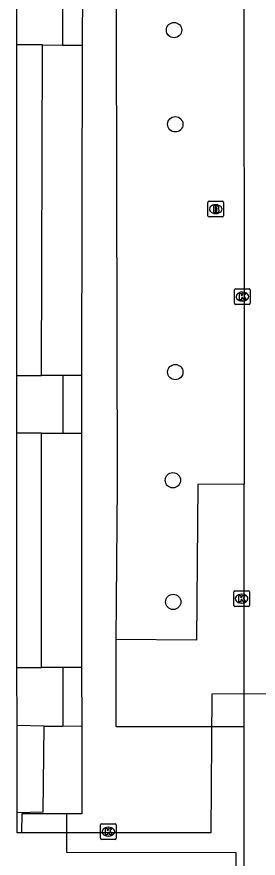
# Model space of a CAD drawing. Extents: x 161477 to 163040, y 383680 to 384868.
# Drawn here: x 162007.3 to 162022.7, y 384271.2 to 384324.8 of the extents above; entities that cross this region are included whole.
import ezdxf

# ---------------------------------------------------------------- set-up
doc = ezdxf.new("R2010")
doc.units = 0
for name, color, linetype in [('IMGEO_Boom', 7, 'Continuous'), ('IMGEO_Brandkraan', 7, 'Continuous'), ('IMGEO_Groenvoorziening', 7, 'Continuous'), ('IMGEO_Kolk', 7, 'Continuous'), ('IMGEO_Pand', 7, 'Continuous'), ('IMGEO_Pand_overbouw', 7, 'Continuous'), ('IMGEO_Rijbaan_lokaal_open', 7, 'Continuous'), ('IMGEO_Voetpad_op_trap', 7, 'Continuous'), ('IMGEO_Voetpad_open', 7, 'Continuous')]:
    doc.layers.add(name, color=color, linetype=linetype)

msp = doc.modelspace()

# ---------------------------------------------------------------- linework, layer by layer
at = {"layer": 'IMGEO_Boom'}
for centre in [(162017.29, 384323.98), (162017.37, 384317.97), (162017.37, 384302.167), (162017.216, 384295.268), (162017.236, 384287.51)]:
    msp.add_circle(centre, 0.489, dxfattribs=at)
at = {"layer": 'IMGEO_Brandkraan'}
for p, q in [((162019.449, 384312.134), (162019.449, 384312.986)), ((162019.524, 384313.06), (162020.376, 384313.06)), ((162020.45, 384312.986), (162020.45, 384312.134)), ((162019.937, 384312.84), (162019.962, 384312.84)), ((162020.376, 384312.06), (162019.524, 384312.06)), ((162019.96, 384312.28), (162019.935, 384312.28))]:
    msp.add_line(p, q, dxfattribs=at)
for points in [[(162019.449, 384312.134), (162019.449, 384312.986)], [(162019.524, 384313.06), (162020.376, 384313.06)], [(162020.45, 384312.986), (162020.45, 384312.134)], [(162019.797, 384312.76), (162019.797, 384312.36), (162020.01, 384312.36)], [(162020.028, 384312.76), (162019.797, 384312.76)], [(162019.976, 384312.679), (162019.922, 384312.679), (162019.922, 384312.603)], [(162019.922, 384312.603), (162019.975, 384312.603)], [(162019.984, 384312.527), (162019.922, 384312.527), (162019.922, 384312.446)], [(162019.922, 384312.446), (162019.984, 384312.446)], [(162020.376, 384312.06), (162019.524, 384312.06)]]:
    msp.add_lwpolyline(points, dxfattribs=at)
for centre, radius, start, end in [((162019.526, 384312.984), 0.0765, 91.552, 178.448), ((162019.526, 384312.984), 0.0765, 91.552, 178.448), ((162020.374, 384312.984), 0.0765, 1.552, 88.448), ((162020.374, 384312.984), 0.0765, 1.552, 88.448), ((162019.977, 384312.641), 0.0379, 267.8285, 90.9355), ((162019.985, 384312.486), 0.0404, 269.8759, 90.5077), ((162020.016, 384312.611), 0.251, 268.6676, 293.5347), ((162020.032, 384312.615), 0.145, 59.4692, 91.5367), ((162020.057, 384312.662), 0.0922, 285.5137, 58.1501), ((162020.062, 384312.47), 0.105, 301.3115, 78.989), ((162019.526, 384312.136), 0.0765, 181.552, 268.448), ((162019.526, 384312.136), 0.0765, 181.552, 268.448), ((162020.374, 384312.136), 0.0765, 271.552, 358.448), ((162020.374, 384312.136), 0.0765, 271.552, 358.448)]:
    msp.add_arc(centre, radius, start, end, dxfattribs=at)
for centre, major_axis, ratio, start_param, end_param in [((162019.936, 384312.56), (-0.387, 0.002), 0.722429, 4.712389, 7.853982), ((162019.961, 384312.56), (-0.39, 0.002), 0.717154, 1.570796, 4.712389)]:
    msp.add_ellipse(centre, major_axis=major_axis, ratio=ratio, start_param=start_param, end_param=end_param, dxfattribs=at)
at = {"layer": 'IMGEO_Groenvoorziening'}
for points in [[(162008.836, 384301.947), (162008.897, 384323.031)], [(162008.828, 384283.32), (162008.828, 384298.268)], [(162007.277, 384274.085), (162008.942, 384274.113), (162009.008, 384279.589)]]:
    msp.add_lwpolyline(points, dxfattribs=at)
at = {"layer": 'IMGEO_Kolk'}
for p, q in [((162021.15, 384306.558), (162021.15, 384307.41)), ((162021.225, 384307.484), (162022.077, 384307.484)), ((162021.638, 384307.264), (162021.663, 384307.264)), ((162022.151, 384307.41), (162022.151, 384306.558)), ((162022.077, 384306.484), (162021.225, 384306.484)), ((162021.661, 384306.704), (162021.636, 384306.704)), ((162021.172, 384288.215), (162022.024, 384288.215)), ((162021.097, 384287.289), (162021.097, 384288.141)), ((162021.585, 384287.995), (162021.61, 384287.995)), ((162022.098, 384288.141), (162022.098, 384287.289)), ((162022.024, 384287.215), (162021.172, 384287.215)), ((162021.608, 384287.435), (162021.583, 384287.435)), ((162012.604, 384272.431), (162012.604, 384273.283)), ((162012.679, 384273.357), (162013.531, 384273.357)), ((162013.605, 384273.283), (162013.605, 384272.431)), ((162013.092, 384273.137), (162013.117, 384273.137)), ((162013.531, 384272.357), (162012.679, 384272.357)), ((162013.115, 384272.577), (162013.09, 384272.577))]:
    msp.add_line(p, q, dxfattribs=at)
for points in [[(162021.15, 384306.558), (162021.15, 384307.41)], [(162021.225, 384307.484), (162022.077, 384307.484)], [(162021.471, 384307.184), (162021.594, 384307.184), (162021.594, 384307.033), (162021.724, 384307.184), (162021.888, 384307.184), (162021.742, 384307.033), (162021.895, 384306.784), (162021.743, 384306.784), (162021.658, 384306.948), (162021.594, 384306.881), (162021.594, 384306.784), (162021.471, 384306.784), (162021.471, 384307.184)], [(162022.151, 384307.41), (162022.151, 384306.558)], [(162022.077, 384306.484), (162021.225, 384306.484)], [(162021.172, 384288.215), (162022.024, 384288.215)], [(162021.097, 384287.289), (162021.097, 384288.141)], [(162021.418, 384287.915), (162021.541, 384287.915), (162021.541, 384287.764), (162021.671, 384287.915), (162021.835, 384287.915), (162021.689, 384287.764), (162021.842, 384287.515), (162021.69, 384287.515), (162021.605, 384287.679), (162021.541, 384287.612), (162021.541, 384287.515), (162021.418, 384287.515), (162021.418, 384287.915)], [(162022.098, 384288.141), (162022.098, 384287.289)], [(162022.024, 384287.215), (162021.172, 384287.215)], [(162012.604, 384272.431), (162012.604, 384273.283)], [(162012.679, 384273.357), (162013.531, 384273.357)], [(162013.605, 384273.283), (162013.605, 384272.431)], [(162012.925, 384273.057), (162013.048, 384273.057), (162013.048, 384272.906), (162013.178, 384273.057), (162013.342, 384273.057), (162013.196, 384272.906), (162013.349, 384272.657), (162013.197, 384272.657), (162013.112, 384272.821), (162013.048, 384272.754), (162013.048, 384272.657), (162012.925, 384272.657), (162012.925, 384273.057)], [(162013.531, 384272.357), (162012.679, 384272.357)]]:
    msp.add_lwpolyline(points, dxfattribs=at)
for centre, start, end in [((162021.227, 384307.408), 91.552, 178.448), ((162021.227, 384307.408), 91.552, 178.448), ((162022.075, 384307.408), 1.552, 88.448), ((162022.075, 384307.408), 1.552, 88.448), ((162021.227, 384306.56), 181.552, 268.448), ((162021.227, 384306.56), 181.552, 268.448), ((162022.075, 384306.56), 271.552, 358.448), ((162022.075, 384306.56), 271.552, 358.448), ((162021.174, 384288.139), 91.552, 178.448), ((162021.174, 384288.139), 91.552, 178.448), ((162022.022, 384288.139), 1.552, 88.448), ((162022.022, 384288.139), 1.552, 88.448), ((162021.174, 384287.291), 181.552, 268.448), ((162021.174, 384287.291), 181.552, 268.448), ((162022.022, 384287.291), 271.552, 358.448), ((162022.022, 384287.291), 271.552, 358.448), ((162012.681, 384273.281), 91.552, 178.448), ((162012.681, 384273.281), 91.552, 178.448), ((162013.529, 384273.281), 1.552, 88.448), ((162013.529, 384273.281), 1.552, 88.448), ((162012.681, 384272.433), 181.552, 268.448), ((162012.681, 384272.433), 181.552, 268.448), ((162013.529, 384272.433), 271.552, 358.448), ((162013.529, 384272.433), 271.552, 358.448)]:
    msp.add_arc(centre, 0.0765, start, end, dxfattribs=at)
for centre, major_axis, ratio, start_param, end_param in [((162021.637, 384306.984), (-0.387, 0.002), 0.722429, 4.712389, 7.853982), ((162021.662, 384306.984), (-0.39, 0.002), 0.717154, 1.570796, 4.712389), ((162021.584, 384287.715), (-0.387, 0.002), 0.722429, 4.712389, 7.853982), ((162021.609, 384287.715), (-0.39, 0.002), 0.717154, 1.570796, 4.712389), ((162013.091, 384272.857), (-0.387, 0.002), 0.722429, 4.712389, 7.853982), ((162013.116, 384272.857), (-0.39, 0.002), 0.717154, 1.570796, 4.712389)]:
    msp.add_ellipse(centre, major_axis=major_axis, ratio=ratio, start_param=start_param, end_param=end_param, dxfattribs=at)
at = {"layer": 'IMGEO_Pand'}
for points in [[(162007.264, 384323.034), (162007.264, 384326.758)], [(162007.268, 384301.95), (162007.264, 384313.621), (162007.264, 384323.034)], [(162007.269, 384298.268), (162007.268, 384301.95)], [(162007.274, 384283.32), (162007.274, 384283.423), (162007.269, 384298.268)], [(162007.275, 384279.625), (162007.274, 384283.32)], [(162007.277, 384274.085), (162007.275, 384279.625)], [(162007.567, 384272.786), (162007.277, 384272.786), (162007.277, 384274.085)], [(162010.435, 384272.775), (162007.567, 384272.786)], [(162010.435, 384272.775), (162010.425, 384271.541), (162021.222, 384271.531), (162021.226, 384269.972)]]:
    msp.add_lwpolyline(points, dxfattribs=at)
at = {"layer": 'IMGEO_Pand_overbouw'}
msp.add_lwpolyline([(162037.084, 384281.639), (162019.702, 384281.634), (162019.636, 384272.78), (162010.435, 384272.775), (162010.425, 384271.541), (162021.222, 384271.531), (162021.226, 384269.972), (162021.227, 384269.341), (162021.217, 384265.294), (162017.446, 384265.289), (162017.5, 384262.782), (162019.699, 384262.817), (162019.714, 384256.084), (162058.456, 384256.073)], dxfattribs=at)
at = {"layer": 'IMGEO_Rijbaan_lokaal_open'}
for points in [[(162021.759, 384349.699), (162021.737, 384335.473), (162021.757, 384295.008)], [(162021.759, 384279.548), (162021.759, 384291.547), (162021.757, 384295.008)], [(162021.765, 384253.534), (162021.759, 384279.548)]]:
    msp.add_lwpolyline(points, dxfattribs=at)
at = {"layer": 'IMGEO_Voetpad_op_trap'}
for points in [[(162010.186, 384323.028), (162011.438, 384323.025)], [(162011.394, 384301.941), (162010.196, 384301.944)], [(162010.198, 384298.268), (162011.394, 384298.268)], [(162011.397, 384283.32), (162010.205, 384283.32)], [(162010.207, 384279.592), (162011.406, 384279.595)]]:
    msp.add_lwpolyline(points, dxfattribs=at)
at = {"layer": 'IMGEO_Voetpad_open'}
for points in [[(162013.608, 384285.103), (162013.678, 384294.936), (162013.613, 384324.033), (162013.626, 384349.696), (162021.759, 384349.699)], [(162010.185, 384326.771), (162010.186, 384323.028)], [(162011.445, 384326.784), (162011.446, 384326.621), (162011.438, 384323.025)], [(162008.897, 384323.031), (162007.264, 384323.034)], [(162008.897, 384323.031), (162010.186, 384323.028)], [(162011.438, 384323.025), (162011.394, 384301.941)], [(162007.268, 384301.95), (162008.836, 384301.947)], [(162010.196, 384301.944), (162008.836, 384301.947)], [(162010.196, 384301.944), (162010.198, 384298.268)], [(162011.394, 384301.941), (162011.394, 384301.842), (162011.394, 384298.268)], [(162008.828, 384298.268), (162007.269, 384298.268)], [(162008.828, 384298.268), (162010.198, 384298.268)], [(162011.394, 384298.268), (162011.397, 384283.32)], [(162021.757, 384295.008), (162018.801, 384295.006), (162018.73, 384285.066), (162013.608, 384285.103)], [(162021.759, 384279.548), (162013.595, 384279.531), (162013.595, 384283.325), (162013.608, 384285.103)], [(162007.274, 384283.32), (162008.828, 384283.32)], [(162010.205, 384283.32), (162008.828, 384283.32)], [(162010.205, 384283.32), (162010.207, 384279.592)], [(162011.397, 384283.32), (162011.397, 384283.287), (162011.406, 384279.595)], [(162009.008, 384279.589), (162007.275, 384279.625)], [(162009.008, 384279.589), (162010.207, 384279.592)], [(162011.406, 384279.595), (162011.419, 384273.983), (162010.424, 384273.991)], [(162010.424, 384273.991), (162009.994, 384273.987), (162007.592, 384273.998), (162007.567, 384272.786)], [(162010.424, 384273.991), (162010.435, 384272.775)]]:
    msp.add_lwpolyline(points, dxfattribs=at)

doc.saveas('drawing.dxf')
